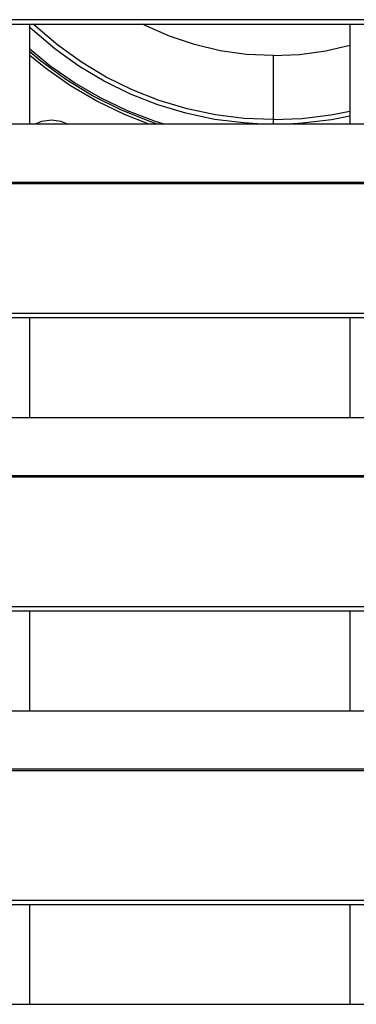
# Model space of a CAD drawing. Header units: millimetres. Extents: x 0 to 39025, y -31299 to 8400.
# Tile 262 of 373: x 6989 to 7040, y 6502 to 6649. Entities that reach past the tile are written whole.
import ezdxf

# ---------------------------------------------------------------- set-up
doc = ezdxf.new("R2010")
doc.units = ezdxf.units.MM

# ---------------------------------------------------------------- blocks, each defined once
blk = doc.blocks.new('*U53')
at = {"lineweight": 25}
for points in [[(7.21, 637.03), (7.21, 637.03), (1142.79, 637.03), (1142.79, 637.03)], [(7.21, 636.38), (7.21, 636.38), (1142.79, 636.38), (1142.79, 636.38)], [(387, 621.42), (387, 621.42), (387, 636.38), (387, 636.38)], [(435, 636.38), (435, 636.38), (435, 621.42), (435, 621.42)], [(247, 621.42), (247, 621.42), (818, 621.42), (818, 621.42)], [(16.21, 612.7), (16.21, 612.7), (1133.33, 612.7), (1133.33, 612.7)], [(16.21, 612.48), (16.21, 612.48), (1133.33, 612.48), (1133.33, 612.48)], [(7.21, 593.06), (7.21, 593.06), (1142.79, 593.06), (1142.79, 593.06)], [(7.21, 592.4), (7.21, 592.4), (1142.79, 592.4), (1142.79, 592.4)], [(387, 577.44), (387, 577.44), (387, 592.4), (387, 592.4)], [(435, 592.4), (435, 592.4), (435, 577.44), (435, 577.44)], [(247, 577.44), (247, 577.44), (818, 577.44), (818, 577.44)], [(16.21, 568.73), (16.21, 568.73), (1133.33, 568.73), (1133.33, 568.73)], [(16.21, 568.52), (16.21, 568.52), (1133.33, 568.52), (1133.33, 568.52)], [(7.21, 549.08), (7.21, 549.08), (1142.79, 549.08), (1142.79, 549.08)], [(7.21, 548.43), (7.21, 548.43), (1142.79, 548.43), (1142.79, 548.43)], [(387, 533.47), (387, 533.47), (387, 548.43), (387, 548.43)], [(435, 548.43), (435, 548.43), (435, 533.47), (435, 533.47)], [(247, 533.47), (247, 533.47), (818, 533.47), (818, 533.47)], [(16.21, 524.76), (16.21, 524.76), (1133.33, 524.76), (1133.33, 524.76)], [(16.21, 524.54), (16.21, 524.54), (1133.33, 524.54), (1133.33, 524.54)], [(7.21, 505.11), (7.21, 505.11), (1142.79, 505.11), (1142.79, 505.11)], [(7.21, 504.46), (7.21, 504.46), (1142.79, 504.46), (1142.79, 504.46)], [(387, 489.49), (387, 489.49), (387, 504.46), (387, 504.46)], [(435, 504.46), (435, 504.46), (435, 489.49), (435, 489.49)], [(247, 489.49), (247, 489.49), (818, 489.49), (818, 489.49)]]:
    blk.add_open_spline(points, degree=3, dxfattribs=at)
for points, knots in [([(421.19, 621.42), (421.19, 621.42), (419.1, 621.55), (419.1, 621.55), (419.1, 621.55), (414.73, 622.09), (414.73, 622.09), (414.73, 622.09), (410.43, 623), (410.43, 623), (410.43, 623), (406.21, 624.26), (406.21, 624.26), (406.21, 624.26), (402.11, 625.87), (402.11, 625.87), (402.11, 625.87), (398.15, 627.82), (398.15, 627.82), (398.15, 627.82), (394.37, 630.08), (394.37, 630.08), (394.37, 630.08), (390.79, 632.65), (390.79, 632.65), (390.79, 632.65), (387.43, 635.51), (387.43, 635.51), (387.43, 635.51), (387, 635.91), (387, 635.91)], [0, 0, 0, 0, 1, 1, 1, 2, 2, 2, 3, 3, 3, 4, 4, 4, 5, 5, 5, 6, 6, 6, 7, 7, 7, 8, 8, 8, 9, 9, 9, 10, 10, 10, 10]), ([(423.5, 622.06), (423.5, 622.06), (419.16, 622.24), (419.16, 622.24), (419.16, 622.24), (414.85, 622.78), (414.85, 622.78), (414.85, 622.78), (410.6, 623.67), (410.6, 623.67), (410.6, 623.67), (406.44, 624.92), (406.44, 624.92), (406.44, 624.92), (402.39, 626.51), (402.39, 626.51), (402.39, 626.51), (398.48, 628.43), (398.48, 628.43), (398.48, 628.43), (394.75, 630.66), (394.75, 630.66), (394.75, 630.66), (391.22, 633.2), (391.22, 633.2), (391.22, 633.2), (387.9, 636.02), (387.9, 636.02), (387.9, 636.02), (387.52, 636.38), (387.52, 636.38)], [0, 0, 0, 0, 1, 1, 1, 2, 2, 2, 3, 3, 3, 4, 4, 4, 5, 5, 5, 6, 6, 6, 7, 7, 7, 8, 8, 8, 9, 9, 9, 10, 10, 10, 10]), ([(423.5, 631.64), (423.5, 631.64), (419.53, 631.83), (419.53, 631.83), (419.53, 631.83), (415.59, 632.38), (415.59, 632.38), (415.59, 632.38), (411.73, 633.3), (411.73, 633.3), (411.73, 633.3), (407.96, 634.57), (407.96, 634.57), (407.96, 634.57), (404.32, 636.18), (404.32, 636.18), (404.32, 636.18), (403.94, 636.38), (403.94, 636.38)], [0, 0, 0, 0, 1, 1, 1, 2, 2, 2, 3, 3, 3, 4, 4, 4, 5, 5, 5, 6, 6, 6, 6]), ([(423.5, 631.64), (423.5, 631.64), (427.47, 631.83), (427.47, 631.83), (427.47, 631.83), (431.41, 632.38), (431.41, 632.38), (431.41, 632.38), (435, 633.22), (435, 633.22)], [0, 0, 0, 0, 1, 1, 1, 2, 2, 2, 3, 3, 3, 3]), ([(407, 621.42), (407, 621.42), (405.86, 621.79), (405.86, 621.79), (405.86, 621.79), (401.67, 623.38), (401.67, 623.38), (401.67, 623.38), (397.62, 625.32), (397.62, 625.32), (397.62, 625.32), (393.73, 627.57), (393.73, 627.57), (393.73, 627.57), (390.04, 630.13), (390.04, 630.13), (390.04, 630.13), (387, 632.6), (387, 632.6)], [0, 0, 0, 0, 1, 1, 1, 2, 2, 2, 3, 3, 3, 4, 4, 4, 5, 5, 5, 6, 6, 6, 6]), ([(406.01, 621.42), (406.01, 621.42), (405.02, 621.75), (405.02, 621.75), (405.02, 621.75), (400.65, 623.5), (400.65, 623.5), (400.65, 623.5), (396.44, 625.61), (396.44, 625.61), (396.44, 625.61), (392.42, 628.06), (392.42, 628.06), (392.42, 628.06), (388.62, 630.85), (388.62, 630.85), (388.62, 630.85), (387, 632.2), (387, 632.2)], [0, 0, 0, 0, 1, 1, 1, 2, 2, 2, 3, 3, 3, 4, 4, 4, 5, 5, 5, 6, 6, 6, 6]), ([(404.77, 621.42), (404.77, 621.42), (401.21, 622.81), (401.21, 622.81), (401.21, 622.81), (397.09, 624.8), (397.09, 624.8), (397.09, 624.8), (393.13, 627.12), (393.13, 627.12), (393.13, 627.12), (389.37, 629.76), (389.37, 629.76), (389.37, 629.76), (387, 631.67), (387, 631.67)], [0, 0, 0, 0, 1, 1, 1, 2, 2, 2, 3, 3, 3, 4, 4, 4, 5, 5, 5, 5]), ([(423.5, 631.64), (423.5, 631.64), (423.5, 630.06), (423.5, 630.06), (423.5, 630.06), (423.5, 628.52), (423.5, 628.52), (423.5, 628.52), (423.5, 627.06), (423.5, 627.06), (423.5, 627.06), (423.5, 625.7), (423.5, 625.7), (423.5, 625.7), (423.5, 624.5), (423.5, 624.5), (423.5, 624.5), (423.5, 623.48), (423.5, 623.48), (423.5, 623.48), (423.5, 622.65), (423.5, 622.65), (423.5, 622.65), (423.5, 622.06), (423.5, 622.06)], [0, 0, 0, 0, 1, 1, 1, 2, 2, 2, 3, 3, 3, 4, 4, 4, 5, 5, 5, 6, 6, 6, 7, 7, 7, 8, 8, 8, 8]), ([(423.5, 622.06), (423.5, 622.06), (427.84, 622.24), (427.84, 622.24), (427.84, 622.24), (432.15, 622.78), (432.15, 622.78), (432.15, 622.78), (435, 623.34), (435, 623.34)], [0, 0, 0, 0, 1, 1, 1, 2, 2, 2, 3, 3, 3, 3]), ([(425.8, 621.42), (425.8, 621.42), (427.9, 621.55), (427.9, 621.55), (427.9, 621.55), (432.27, 622.09), (432.27, 622.09), (432.27, 622.09), (435, 622.63), (435, 622.63)], [0, 0, 0, 0, 1, 1, 1, 2, 2, 2, 3, 3, 3, 3]), ([(387.86, 621.42), (387.86, 621.42), (388.84, 621.82), (388.84, 621.82), (388.84, 621.82), (390.25, 622.03), (390.25, 622.03)], [0, 0, 0, 0, 1, 1, 1, 2, 2, 2, 2]), ([(390.25, 622.03), (390.25, 622.03), (391.65, 621.82), (391.65, 621.82), (391.65, 621.82), (392.64, 621.42), (392.64, 621.42)], [0, 0, 0, 0, 1, 1, 1, 2, 2, 2, 2]), ([(423.5, 622.06), (423.5, 622.06), (423.5, 621.9), (423.5, 621.9), (423.5, 621.9), (423.5, 621.76), (423.5, 621.76), (423.5, 621.76), (423.5, 621.64), (423.5, 621.64), (423.5, 621.64), (423.5, 621.54), (423.5, 621.54), (423.5, 621.54), (423.5, 621.46), (423.5, 621.46), (423.5, 621.46), (423.5, 621.42), (423.5, 621.42)], [0, 0, 0, 0, 1, 1, 1, 2, 2, 2, 3, 3, 3, 4, 4, 4, 5, 5, 5, 6, 6, 6, 6])]:
    blk.add_open_spline(points, degree=3, knots=knots, dxfattribs=at)

msp = doc.modelspace()

# ---------------------------------------------------------------- block references
at = {"color": 1}
msp.add_blockref('*U53', (6603.64, 6012.43), dxfattribs=at)

doc.saveas('drawing.dxf')
